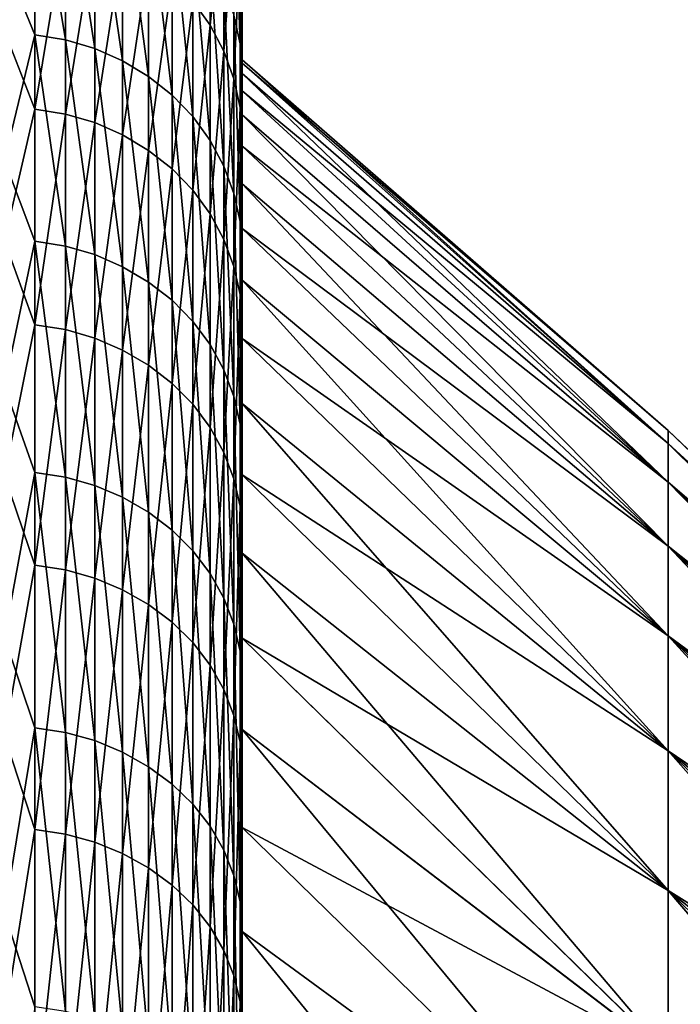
# Model space of a CAD drawing. Header units: metres. Extents: x -2 to 85, y -75 to 96.
# Tile 376 of 444: x 67.87 to 69.29, y 47.85 to 49.97. Entities that reach past the tile are written whole.
import ezdxf

# ---------------------------------------------------------------- set-up
doc = ezdxf.new("R2010")
doc.units = ezdxf.units.M
doc.layers.add('solid_20204500', color=7, linetype='CONTINUOUS')

msp = doc.modelspace()

# ---------------------------------------------------------------- linework, layer by layer
at = {"layer": 'solid_20204500'}
for points in [[(67.903748, 50.191418, 7.686841), (67.838074, 50.344105, 7.239952), (67.838074, 49.94873, 8.36237)], [(67.903748, 49.940617, -8.375906), (67.838074, 50.100796, -7.95178), (67.903748, 50.330849, -7.271845)], [(67.903748, 50.330849, -7.271845), (67.9692, 50.319897, -7.268278), (67.9692, 49.929855, -8.371798)], [(67.903748, 49.940617, -8.375906), (67.903748, 50.330849, -7.271845), (67.9692, 49.929855, -8.371798)], [(67.9692, 50.319897, -7.268278), (68.032547, 50.300785, -7.262054), (68.032547, 49.911079, -8.36463)], [(67.9692, 49.929855, -8.371798), (67.9692, 50.319897, -7.268278), (68.032547, 49.911079, -8.36463)], [(68.243469, 50.013222, 7.625116), (68.280907, 49.961334, 7.607143), (68.280907, 50.313221, 6.503005)], [(68.280907, 50.313221, 6.503005), (68.280907, 49.961334, 7.607143), (68.310738, 50.256199, 6.486387)], [(68.332428, 50.312611, -6.053941), (68.345589, 50.249741, -6.036882), (68.345589, 49.921169, -7.138436)], [(68.332428, 49.983112, -7.158607), (68.332428, 50.312611, -6.053941), (68.345589, 49.921169, -7.138436)], [(68.032547, 50.300785, -7.262054), (68.092674, 50.273853, -7.253284), (68.092674, 49.884617, -8.354527)], [(68.032547, 49.911079, -8.36463), (68.032547, 50.300785, -7.262054), (68.092674, 49.884617, -8.354527)], [(68.092674, 50.273853, -7.253284), (68.148514, 50.239574, -7.242123), (68.148514, 49.850941, -8.341672)], [(68.092674, 49.884617, -8.354527), (68.092674, 50.273853, -7.253284), (68.148514, 49.850941, -8.341672)], [(68.280907, 49.961334, 7.607143), (68.310738, 49.905212, 7.587704), (68.310738, 50.256199, 6.486387)], [(68.310738, 50.256199, 6.486387), (68.310738, 49.905212, 7.587704), (68.332428, 50.195885, 6.468809)], [(68.345589, 50.249741, -6.036882), (68.349998, 50.130821, -6.218609), (68.349998, 49.963299, -6.786553)], [(68.345589, 49.921169, -7.138436), (68.345589, 50.249741, -6.036882), (68.349998, 49.963299, -6.786553)], [(68.148514, 50.239574, -7.242123), (68.199074, 50.198563, -7.228766), (68.199074, 49.810642, -8.326287)], [(68.148514, 49.850941, -8.341672), (68.148514, 50.239574, -7.242123), (68.199074, 49.810642, -8.326287)], [(68.199074, 50.198563, -7.228766), (68.243469, 50.151531, -7.213452), (68.243469, 49.764435, -8.308648)], [(68.199074, 49.810642, -8.326287), (68.199074, 50.198563, -7.228766), (68.243469, 49.764435, -8.308648)], [(67.903748, 50.191418, 7.686841), (67.838074, 49.94873, 8.36237), (67.903748, 49.780674, 8.783437)], [(67.903748, 50.191418, 7.686841), (67.903748, 49.780674, 8.783437), (67.9692, 50.180531, 7.68307)], [(67.903748, 49.780674, 8.783437), (67.9692, 49.769989, 8.779128), (67.9692, 50.180531, 7.68307)], [(67.9692, 50.180531, 7.68307), (67.9692, 49.769989, 8.779128), (68.032547, 50.161541, 7.676492)], [(68.310738, 49.905212, 7.587704), (68.332428, 49.845852, 7.567141), (68.332428, 50.195885, 6.468809)], [(68.332428, 50.195885, 6.468809), (68.332428, 49.845852, 7.567141), (68.345589, 50.133343, 6.450581)], [(67.9692, 49.769989, 8.779128), (68.032547, 49.75135, 8.771611), (68.032547, 50.161541, 7.676492)], [(68.032547, 50.161541, 7.676492), (68.032547, 49.75135, 8.771611), (68.092674, 50.134777, 7.667221)], [(68.032547, 49.75135, 8.771611), (68.092674, 49.725082, 8.761018), (68.092674, 50.134777, 7.667221)], [(68.092674, 50.134777, 7.667221), (68.092674, 49.725082, 8.761018), (68.148514, 50.100716, 7.655423)], [(68.243469, 50.151531, -7.213452), (68.280907, 50.099319, -7.19645), (68.280907, 49.713135, -8.289064)], [(68.243469, 49.764435, -8.308648), (68.243469, 50.151531, -7.213452), (68.280907, 49.713135, -8.289064)], [(68.332428, 49.845852, 7.567141), (68.345589, 49.784294, 7.545819), (68.345589, 50.133343, 6.450581)], [(68.345589, 50.133343, 6.450581), (68.345589, 49.784294, 7.545819), (68.349998, 50.011036, 6.630133)], [(68.349998, 50.130821, -6.218609), (68.349998, 50.011036, 6.630133), (68.349998, 49.832954, 7.194855)], [(68.349998, 49.963299, -6.786553), (68.349998, 50.130821, -6.218609), (68.349998, 49.832954, 7.194855)], [(67.903748, 49.940617, -8.375906), (67.838074, 49.669678, -9.060961), (67.838074, 50.100796, -7.95178)], [(68.092674, 49.725082, 8.761018), (68.148514, 49.69165, 8.747536), (68.148514, 50.100716, 7.655423)], [(68.148514, 50.100716, 7.655423), (68.148514, 49.69165, 8.747536), (68.199074, 50.059956, 7.641304)], [(68.280907, 50.099319, -7.19645), (68.310738, 50.042847, -7.17806), (68.310738, 49.65765, -8.267882)], [(68.280907, 49.713135, -8.289064), (68.280907, 50.099319, -7.19645), (68.310738, 49.65765, -8.267882)], [(68.148514, 49.69165, 8.747536), (68.199074, 49.651646, 8.731403), (68.199074, 50.059956, 7.641304)], [(68.199074, 50.059956, 7.641304), (68.199074, 49.651646, 8.731403), (68.243469, 50.013222, 7.625116)], [(68.310738, 50.042847, -7.17806), (68.332428, 49.983112, -7.158607), (68.332428, 49.598957, -8.245477)], [(68.310738, 49.65765, -8.267882), (68.310738, 50.042847, -7.17806), (68.332428, 49.598957, -8.245477)], [(68.199074, 49.651646, 8.731403), (68.243469, 49.605774, 8.712906), (68.243469, 50.013222, 7.625116)], [(68.243469, 50.013222, 7.625116), (68.243469, 49.605774, 8.712906), (68.280907, 49.961334, 7.607143)], [(68.345589, 49.784294, 7.545819), (68.349998, 49.832954, 7.194855), (68.349998, 50.011036, 6.630133)], [(68.332428, 49.983112, -7.158607), (68.345589, 49.921169, -7.138436), (68.345589, 49.538097, -8.222242)], [(68.332428, 49.598957, -8.245477), (68.332428, 49.983112, -7.158607), (68.345589, 49.538097, -8.222242)], [(67.903748, 49.780674, 8.783437), (67.838074, 49.94873, 8.36237), (67.838074, 49.497009, 9.463321)], [(68.243469, 49.605774, 8.712906), (68.280907, 49.554852, 8.692369), (68.280907, 49.961334, 7.607143)], [(68.280907, 49.961334, 7.607143), (68.280907, 49.554852, 8.692369), (68.310738, 49.905212, 7.587704)], [(68.345589, 49.921169, -7.138436), (68.349998, 49.963299, -6.786553), (68.349998, 49.781254, -7.349929)], [(68.349998, 49.886864), (68.349998, 49.963299, -6.786553), (68.349998, 49.832954, 7.194855)], [(68.349998, 49.767841, -2.279598), (68.349998, 49.781254, -7.349929), (68.349998, 49.963299, -6.786553)], [(68.349998, 49.819889, -1.710943), (68.349998, 49.767841, -2.279598), (68.349998, 49.963299, -6.786553)], [(68.349998, 49.857109, -1.141113), (68.349998, 49.819889, -1.710943), (68.349998, 49.963299, -6.786553)], [(68.349998, 49.879429, -0.57099), (68.349998, 49.857109, -1.141113), (68.349998, 49.963299, -6.786553)], [(68.349998, 49.886864), (68.349998, 49.879429, -0.57099), (68.349998, 49.963299, -6.786553)], [(67.903748, 49.495838, -9.459144), (67.838074, 49.669678, -9.060961), (67.903748, 49.940617, -8.375906)], [(67.903748, 49.940617, -8.375906), (67.9692, 49.929855, -8.371798), (67.9692, 49.485294, -9.454504)], [(67.903748, 49.495838, -9.459144), (67.903748, 49.940617, -8.375906), (67.9692, 49.485294, -9.454504)], [(67.9692, 49.929855, -8.371798), (68.032547, 49.911079, -8.36463), (68.032547, 49.4669, -9.446408)], [(67.9692, 49.485294, -9.454504), (67.9692, 49.929855, -8.371798), (68.032547, 49.4669, -9.446408)], [(68.032547, 49.911079, -8.36463), (68.092674, 49.884617, -8.354527), (68.092674, 49.440975, -9.435)], [(68.032547, 49.4669, -9.446408), (68.032547, 49.911079, -8.36463), (68.092674, 49.440975, -9.435)], [(68.280907, 49.554852, 8.692369), (68.310738, 49.499767, 8.670156), (68.310738, 49.905212, 7.587704)], [(68.310738, 49.905212, 7.587704), (68.310738, 49.499767, 8.670156), (68.332428, 49.845852, 7.567141)], [(68.345589, 49.921169, -7.138436), (68.349998, 49.781254, -7.349929), (68.349998, 49.584888, -7.908023)], [(68.345589, 49.538097, -8.222242), (68.345589, 49.921169, -7.138436), (68.349998, 49.584888, -7.908023)], [(68.092674, 49.884617, -8.354527), (68.148514, 49.850941, -8.341672), (68.148514, 49.407978, -9.420482)], [(68.092674, 49.440975, -9.435), (68.092674, 49.884617, -8.354527), (68.148514, 49.407978, -9.420482)], [(68.349998, 49.879429, 0.57099), (68.349998, 49.886864), (68.349998, 49.832954, 7.194855)], [(69.267471, 49.060131, -1.081472), (68.349998, 49.879429, -0.57099), (68.349998, 49.886864)], [(69.267471, 49.087879, 0.000031), (68.349998, 49.886864), (68.349998, 49.879429, 0.57099)], [(69.267471, 49.060131, -1.081472), (68.349998, 49.886864), (69.267471, 49.087879, 0.000031)], [(68.349998, 49.879429, 0.57099), (68.349998, 49.832954, 7.194855), (68.349998, 49.640438, 7.754739)], [(68.349998, 49.857109, 1.141113), (68.349998, 49.879429, 0.57099), (68.349998, 49.640438, 7.754739)], [(69.267471, 49.060131, -1.081472), (68.349998, 49.857109, -1.141113), (68.349998, 49.879429, -0.57099)], [(69.267471, 49.060127, 1.081535), (68.349998, 49.879429, 0.57099), (68.349998, 49.857109, 1.141113)], [(69.267471, 49.087879, 0.000031), (68.349998, 49.879429, 0.57099), (69.267471, 49.060127, 1.081535)], [(68.148514, 49.850941, -8.341672), (68.199074, 49.810642, -8.326287), (68.199074, 49.3685, -9.403109)], [(68.148514, 49.407978, -9.420482), (68.148514, 49.850941, -8.341672), (68.199074, 49.3685, -9.403109)], [(68.310738, 49.499767, 8.670156), (68.332428, 49.441505, 8.646661), (68.332428, 49.845852, 7.567141)], [(68.332428, 49.845852, 7.567141), (68.332428, 49.441505, 8.646661), (68.345589, 49.784294, 7.545819)], [(68.349998, 49.819889, 1.710943), (68.349998, 49.857109, 1.141113), (68.349998, 49.640438, 7.754739)], [(69.267471, 48.976952, -2.160129), (68.349998, 49.819889, -1.710943), (68.349998, 49.857109, -1.141113)], [(69.267471, 48.976952, -2.160129), (68.349998, 49.857109, -1.141113), (69.267471, 49.060131, -1.081472)], [(69.267471, 49.060127, 1.081535), (68.349998, 49.857109, 1.141113), (68.349998, 49.819889, 1.710943)], [(68.345589, 49.784294, 7.545819), (68.349998, 49.640438, 7.754739), (68.349998, 49.832954, 7.194855)], [(68.349998, 49.767841, 2.279598), (68.349998, 49.819889, 1.710943), (68.349998, 49.640438, 7.754739)], [(69.267471, 48.976952, -2.160129), (68.349998, 49.767841, -2.279598), (68.349998, 49.819889, -1.710943)], [(69.267471, 48.976948, 2.160192), (68.349998, 49.819889, 1.710943), (68.349998, 49.767841, 2.279598)], [(69.267471, 49.060127, 1.081535), (68.349998, 49.819889, 1.710943), (69.267471, 48.976948, 2.160192)], [(68.199074, 49.810642, -8.326287), (68.243469, 49.764435, -8.308648), (68.243469, 49.323227, -9.383187)], [(68.199074, 49.3685, -9.403109), (68.199074, 49.810642, -8.326287), (68.243469, 49.323227, -9.383187)], [(67.903748, 49.780674, 8.783437), (67.838074, 49.497009, 9.463321), (67.903748, 49.315781, 9.858195)], [(67.903748, 49.780674, 8.783437), (67.903748, 49.315781, 9.858195), (67.9692, 49.769989, 8.779128)], [(68.332428, 49.441505, 8.646661), (68.345589, 49.381088, 8.622296), (68.345589, 49.784294, 7.545819)], [(68.345589, 49.784294, 7.545819), (68.345589, 49.381088, 8.622296), (68.349998, 49.640438, 7.754739)], [(68.349998, 49.61937, -3.411414), (68.349998, 49.584888, -7.908023), (68.349998, 49.781254, -7.349929)], [(68.349998, 49.701023, -2.846233), (68.349998, 49.61937, -3.411414), (68.349998, 49.781254, -7.349929)], [(68.349998, 49.767841, -2.279598), (68.349998, 49.701023, -2.846233), (68.349998, 49.781254, -7.349929)], [(67.903748, 49.315781, 9.858195), (67.9692, 49.305325, 9.853359), (67.9692, 49.769989, 8.779128)], [(67.9692, 49.769989, 8.779128), (67.9692, 49.305325, 9.853359), (68.032547, 49.75135, 8.771611)], [(68.243469, 49.764435, -8.308648), (68.280907, 49.713135, -8.289064), (68.280907, 49.272968, -9.361071)], [(68.243469, 49.323227, -9.383187), (68.243469, 49.764435, -8.308648), (68.280907, 49.272968, -9.361071)], [(68.349998, 49.701023, 2.846233), (68.349998, 49.767841, 2.279598), (68.349998, 49.640438, 7.754739)], [(69.267471, 48.838566, -3.233101), (68.349998, 49.701023, -2.846233), (68.349998, 49.767841, -2.279598)], [(69.267471, 48.838566, -3.233101), (68.349998, 49.767841, -2.279598), (69.267471, 48.976952, -2.160129)], [(69.267471, 48.976948, 2.160192), (68.349998, 49.767841, 2.279598), (68.349998, 49.701023, 2.846233)], [(67.9692, 49.305325, 9.853359), (68.032547, 49.287083, 9.844922), (68.032547, 49.75135, 8.771611)], [(68.032547, 49.75135, 8.771611), (68.032547, 49.287083, 9.844922), (68.092674, 49.725082, 8.761018)], [(68.032547, 49.287083, 9.844922), (68.092674, 49.261375, 9.833034), (68.092674, 49.725082, 8.761018)], [(68.092674, 49.725082, 8.761018), (68.092674, 49.261375, 9.833034), (68.148514, 49.69165, 8.747536)], [(68.280907, 49.713135, -8.289064), (68.310738, 49.65765, -8.267882), (68.310738, 49.218609, -9.33715)], [(68.280907, 49.272968, -9.361071), (68.280907, 49.713135, -8.289064), (68.310738, 49.218609, -9.33715)], [(68.092674, 49.261375, 9.833034), (68.148514, 49.228657, 9.817902), (68.148514, 49.69165, 8.747536)], [(68.148514, 49.69165, 8.747536), (68.148514, 49.228657, 9.817902), (68.199074, 49.651646, 8.731403)], [(68.349998, 49.61937, 3.411414), (68.349998, 49.701023, 2.846233), (68.349998, 49.640438, 7.754739)], [(69.267471, 48.838566, -3.233101), (68.349998, 49.61937, -3.411414), (68.349998, 49.701023, -2.846233)], [(69.267471, 48.838554, 3.233163), (68.349998, 49.701023, 2.846233), (68.349998, 49.61937, 3.411414)], [(69.267471, 48.976948, 2.160192), (68.349998, 49.701023, 2.846233), (69.267471, 48.838554, 3.233163)], [(67.903748, 49.495838, -9.459144), (67.838074, 49.182934, -10.146882), (67.838074, 49.669678, -9.060961)], [(68.148514, 49.228657, 9.817902), (68.199074, 49.189507, 9.799795), (68.199074, 49.651646, 8.731403)], [(68.199074, 49.651646, 8.731403), (68.199074, 49.189507, 9.799795), (68.243469, 49.605774, 8.712906)], [(68.310738, 49.65765, -8.267882), (68.332428, 49.598957, -8.245477), (68.332428, 49.161106, -9.311846)], [(68.310738, 49.218609, -9.33715), (68.310738, 49.65765, -8.267882), (68.332428, 49.161106, -9.311846)], [(68.345589, 49.381088, 8.622296), (68.349998, 49.433701, 8.309074), (68.349998, 49.640438, 7.754739)], [(68.349998, 49.61937, 3.411414), (68.349998, 49.640438, 7.754739), (68.349998, 49.433701, 8.309074)], [(68.199074, 49.189507, 9.799795), (68.243469, 49.144615, 9.779034), (68.243469, 49.605774, 8.712906)], [(68.243469, 49.605774, 8.712906), (68.243469, 49.144615, 9.779034), (68.280907, 49.554852, 8.692369)], [(68.349998, 49.523029, 3.974255), (68.349998, 49.61937, 3.411414), (68.349998, 49.433701, 8.309074)], [(68.349998, 49.61937, -3.411414), (68.349998, 49.523029, -3.974255), (68.349998, 49.584888, -7.908023)], [(69.267471, 48.645332, -4.297564), (68.349998, 49.523029, -3.974255), (68.349998, 49.61937, -3.411414)], [(69.267471, 48.645332, -4.297564), (68.349998, 49.61937, -3.411414), (69.267471, 48.838566, -3.233101)], [(69.267471, 48.838554, 3.233163), (68.349998, 49.61937, 3.411414), (68.349998, 49.523029, 3.974255)], [(68.332428, 49.598957, -8.245477), (68.345589, 49.538097, -8.222242), (68.345589, 49.101479, -9.285607)], [(68.332428, 49.161106, -9.311846), (68.332428, 49.598957, -8.245477), (68.345589, 49.101479, -9.285607)], [(68.345589, 49.538097, -8.222242), (68.349998, 49.584888, -7.908023), (68.349998, 49.374035, -8.461351)], [(68.349998, 49.412121, -4.533933), (68.349998, 49.374035, -8.461351), (68.349998, 49.584888, -7.908023)], [(68.349998, 49.523029, -3.974255), (68.349998, 49.412121, -4.533933), (68.349998, 49.584888, -7.908023)], [(68.243469, 49.144615, 9.779034), (68.280907, 49.094776, 9.755984), (68.280907, 49.554852, 8.692369)], [(68.280907, 49.554852, 8.692369), (68.280907, 49.094776, 9.755984), (68.310738, 49.499767, 8.670156)], [(68.345589, 49.538097, -8.222242), (68.349998, 49.374035, -8.461351), (68.349998, 49.149059, -9.008986)], [(68.345589, 49.101479, -9.285607), (68.345589, 49.538097, -8.222242), (68.349998, 49.149059, -9.008986)], [(68.349998, 49.412121, 4.533933), (68.349998, 49.523029, 3.974255), (68.349998, 49.433701, 8.309074)], [(69.267471, 48.645332, -4.297564), (68.349998, 49.412121, -4.533933), (68.349998, 49.523029, -3.974255)], [(69.267471, 48.645317, 4.297625), (68.349998, 49.523029, 3.974255), (68.349998, 49.412121, 4.533933)], [(69.267471, 48.838554, 3.233163), (68.349998, 49.523029, 3.974255), (69.267471, 48.645317, 4.297625)], [(68.280907, 49.094776, 9.755984), (68.310738, 49.040871, 9.731053), (68.310738, 49.499767, 8.670156)], [(68.310738, 49.499767, 8.670156), (68.310738, 49.040871, 9.731053), (68.332428, 49.441505, 8.646661)], [(67.903748, 49.315781, 9.858195), (67.838074, 49.497009, 9.463321), (67.838074, 48.990108, 10.539981)], [(67.903748, 48.99762, -10.518865), (67.838074, 49.182934, -10.146882), (67.903748, 49.495838, -9.459144)], [(67.903748, 49.495838, -9.459144), (67.9692, 49.485294, -9.454504), (67.9692, 48.98732, -10.513705)], [(67.903748, 48.99762, -10.518865), (67.903748, 49.495838, -9.459144), (67.9692, 48.98732, -10.513705)], [(67.9692, 49.485294, -9.454504), (68.032547, 49.4669, -9.446408), (68.032547, 48.969349, -10.504703)], [(67.9692, 48.98732, -10.513705), (67.9692, 49.485294, -9.454504), (68.032547, 48.969349, -10.504703)], [(68.032547, 49.4669, -9.446408), (68.092674, 49.440975, -9.435), (68.092674, 48.944027, -10.492017)], [(68.032547, 48.969349, -10.504703), (68.032547, 49.4669, -9.446408), (68.092674, 48.944027, -10.492017)], [(68.092674, 49.440975, -9.435), (68.148514, 49.407978, -9.420482), (68.148514, 48.911797, -10.475871)], [(68.092674, 48.944027, -10.492017), (68.092674, 49.440975, -9.435), (68.148514, 48.911797, -10.475871)], [(68.310738, 49.040871, 9.731053), (68.332428, 48.983852, 9.704682), (68.332428, 49.441505, 8.646661)], [(68.332428, 49.441505, 8.646661), (68.332428, 48.983852, 9.704682), (68.345589, 49.381088, 8.622296)], [(68.345589, 49.381088, 8.622296), (68.349998, 49.212566, 8.858376), (68.349998, 49.433701, 8.309074)], [(68.349998, 49.412121, 4.533933), (68.349998, 49.433701, 8.309074), (68.349998, 49.212566, 8.858376)], [(68.148514, 49.407978, -9.420482), (68.199074, 49.3685, -9.403109), (68.199074, 48.87323, -10.456551)], [(68.148514, 48.911797, -10.475871), (68.148514, 49.407978, -9.420482), (68.199074, 48.87323, -10.456551)], [(68.349998, 49.286533, 5.091007), (68.349998, 49.412121, 4.533933), (68.349998, 49.212566, 8.858376)], [(68.349998, 49.412121, -4.533933), (68.349998, 49.286533, -5.091007), (68.349998, 49.374035, -8.461351)], [(69.267471, 48.397758, -5.350715), (68.349998, 49.286533, -5.091007), (68.349998, 49.412121, -4.533933)], [(69.267471, 48.397758, -5.350715), (68.349998, 49.412121, -4.533933), (69.267471, 48.645332, -4.297564)], [(69.267471, 48.645317, 4.297625), (68.349998, 49.412121, 4.533933), (68.349998, 49.286533, 5.091007)], [(68.332428, 48.983852, 9.704682), (68.345589, 48.924725, 9.677338), (68.345589, 49.381088, 8.622296)], [(68.345589, 49.381088, 8.622296), (68.345589, 48.924725, 9.677338), (68.349998, 49.212566, 8.858376)], [(68.349998, 49.146492, -5.644588), (68.349998, 49.149059, -9.008986), (68.349998, 49.374035, -8.461351)], [(68.349998, 49.286533, -5.091007), (68.349998, 49.146492, -5.644588), (68.349998, 49.374035, -8.461351)], [(68.199074, 49.3685, -9.403109), (68.243469, 49.323227, -9.383187), (68.243469, 48.82901, -10.434399)], [(68.199074, 48.87323, -10.456551), (68.199074, 49.3685, -9.403109), (68.243469, 48.82901, -10.434399)], [(67.903748, 49.315781, 9.858195), (67.838074, 48.990108, 10.539981), (67.903748, 48.797894, 10.908444)], [(67.903748, 49.315781, 9.858195), (67.903748, 48.797894, 10.908444), (67.9692, 49.305325, 9.853359)], [(68.243469, 49.323227, -9.383187), (68.280907, 49.272968, -9.361071), (68.280907, 48.779915, -10.409804)], [(68.243469, 48.82901, -10.434399), (68.243469, 49.323227, -9.383187), (68.280907, 48.779915, -10.409804)], [(67.903748, 48.797894, 10.908444), (67.9692, 48.787693, 10.903093), (67.9692, 49.305325, 9.853359)], [(67.9692, 49.305325, 9.853359), (67.9692, 48.787693, 10.903093), (68.032547, 49.287083, 9.844922)], [(67.9692, 48.787693, 10.903093), (68.032547, 48.769894, 10.893758), (68.032547, 49.287083, 9.844922)], [(68.032547, 49.287083, 9.844922), (68.032547, 48.769894, 10.893758), (68.092674, 49.261375, 9.833034)], [(68.349998, 49.146492, 5.644588), (68.349998, 49.286533, 5.091007), (68.349998, 49.212566, 8.858376)], [(69.267471, 48.397758, -5.350715), (68.349998, 49.146492, -5.644588), (68.349998, 49.286533, -5.091007)], [(69.267471, 48.397743, 5.350776), (68.349998, 49.286533, 5.091007), (68.349998, 49.146492, 5.644588)], [(69.267471, 48.645317, 4.297625), (68.349998, 49.286533, 5.091007), (69.267471, 48.397743, 5.350776)], [(68.280907, 49.272968, -9.361071), (68.310738, 49.218609, -9.33715), (68.310738, 48.726814, -10.383203)], [(68.280907, 48.779915, -10.409804), (68.280907, 49.272968, -9.361071), (68.310738, 48.726814, -10.383203)], [(68.032547, 48.769894, 10.893758), (68.092674, 48.744808, 10.880602), (68.092674, 49.261375, 9.833034)], [(68.092674, 49.261375, 9.833034), (68.092674, 48.744808, 10.880602), (68.148514, 49.228657, 9.817902)], [(68.092674, 48.744808, 10.880602), (68.148514, 48.712887, 10.863858), (68.148514, 49.228657, 9.817902)], [(68.148514, 49.228657, 9.817902), (68.148514, 48.712887, 10.863858), (68.199074, 49.189507, 9.799795)], [(68.310738, 49.218609, -9.33715), (68.332428, 49.161106, -9.311846), (68.332428, 48.670643, -10.355064)], [(68.310738, 48.726814, -10.383203), (68.310738, 49.218609, -9.33715), (68.332428, 48.670643, -10.355064)], [(68.345589, 48.924725, 9.677338), (68.349998, 48.977421, 9.401722), (68.349998, 49.212566, 8.858376)], [(68.349998, 49.146492, 5.644588), (68.349998, 49.212566, 8.858376), (68.349998, 48.977421, 9.401722)], [(67.903748, 48.99762, -10.518865), (67.838074, 48.641815, -11.206757), (67.838074, 49.182934, -10.146882)], [(68.148514, 48.712887, 10.863858), (68.199074, 48.674686, 10.843823), (68.199074, 49.189507, 9.799795)], [(68.199074, 49.189507, 9.799795), (68.199074, 48.674686, 10.843823), (68.243469, 49.144615, 9.779034)], [(68.332428, 49.161106, -9.311846), (68.345589, 49.101479, -9.285607), (68.345589, 48.6124, -10.325887)], [(68.332428, 48.670643, -10.355064), (68.332428, 49.161106, -9.311846), (68.345589, 48.6124, -10.325887)], [(68.199074, 48.674686, 10.843823), (68.243469, 48.630886, 10.820849), (68.243469, 49.144615, 9.779034)], [(68.243469, 49.144615, 9.779034), (68.243469, 48.630886, 10.820849), (68.280907, 49.094776, 9.755984)], [(68.345589, 49.101479, -9.285607), (68.349998, 49.149059, -9.008986), (68.349998, 48.910206, -9.550265)], [(68.349998, 48.992168, -6.193884), (68.349998, 48.910206, -9.550265), (68.349998, 49.149059, -9.008986)], [(68.349998, 49.146492, -5.644588), (68.349998, 48.992168, -6.193884), (68.349998, 49.149059, -9.008986)], [(68.349998, 48.992168, 6.193884), (68.349998, 49.146492, 5.644588), (68.349998, 48.977421, 9.401722)], [(69.267471, 48.0965, -6.389784), (68.349998, 48.992168, -6.193884), (68.349998, 49.146492, -5.644588)], [(69.267471, 48.0965, -6.389784), (68.349998, 49.146492, -5.644588), (69.267471, 48.397758, -5.350715)], [(69.267471, 48.397743, 5.350776), (68.349998, 49.146492, 5.644588), (68.349998, 48.992168, 6.193884)], [(68.243469, 48.630886, 10.820849), (68.280907, 48.58226, 10.795344), (68.280907, 49.094776, 9.755984)], [(68.280907, 49.094776, 9.755984), (68.280907, 48.58226, 10.795344), (68.310738, 49.040871, 9.731053)], [(68.345589, 49.101479, -9.285607), (68.349998, 48.910206, -9.550265), (68.349998, 48.657272, -10.085677)], [(68.345589, 48.6124, -10.325887), (68.345589, 49.101479, -9.285607), (68.349998, 48.657272, -10.085677)], [(69.267471, 49.087879, 0.000031), (70.150002, 48.250431), (70.150002, 48.243347, -0.536068)], [(69.267471, 49.060131, -1.081472), (69.267471, 49.087879, 0.000031), (70.150002, 48.243347, -0.536068)], [(69.267471, 49.087879, 0.000031), (69.267471, 49.060127, 1.081535), (70.150002, 48.250431)], [(69.267471, 49.060131, -1.081472), (70.150002, 48.222088, -1.071298), (70.150002, 48.186626, -1.606245)], [(69.267471, 48.976952, -2.160129), (69.267471, 49.060131, -1.081472), (70.150002, 48.186626, -1.606245)], [(69.267471, 49.060131, -1.081472), (70.150002, 48.243347, -0.536068), (70.150002, 48.222088, -1.071298)], [(69.267471, 49.060127, 1.081535), (70.150002, 48.243347, 0.536068), (70.150002, 48.250431)], [(69.267471, 49.060127, 1.081535), (70.150002, 48.222088, 1.071298), (70.150002, 48.243347, 0.536068)], [(69.267471, 49.060127, 1.081535), (69.267471, 48.976948, 2.160192), (70.150002, 48.222088, 1.071298)], [(68.280907, 48.58226, 10.795344), (68.310738, 48.529663, 10.767758), (68.310738, 49.040871, 9.731053)], [(68.310738, 49.040871, 9.731053), (68.310738, 48.529663, 10.767758), (68.332428, 48.983852, 9.704682)], [(67.903748, 48.447197, -11.552434), (67.838074, 48.641815, -11.206757), (67.903748, 48.99762, -10.518865)], [(67.903748, 48.797894, 10.908444), (67.838074, 48.990108, 10.539981), (67.838074, 48.429329, 11.589584)], [(67.903748, 48.99762, -10.518865), (67.9692, 48.98732, -10.513705), (67.9692, 48.437164, -11.546767)], [(67.903748, 48.447197, -11.552434), (67.903748, 48.99762, -10.518865), (67.9692, 48.437164, -11.546767)], [(68.349998, 48.992168, 6.193884), (68.349998, 48.977421, 9.401722), (68.349998, 48.728519, 9.938453)], [(68.349998, 48.823418, 6.739441), (68.349998, 48.992168, 6.193884), (68.349998, 48.728519, 9.938453)], [(68.349998, 48.992168, -6.193884), (68.349998, 48.823418, -6.739441), (68.349998, 48.910206, -9.550265)], [(69.267471, 48.0965, -6.389784), (68.349998, 48.823418, -6.739441), (68.349998, 48.992168, -6.193884)], [(69.267471, 48.096481, 6.389844), (68.349998, 48.992168, 6.193884), (68.349998, 48.823418, 6.739441)], [(69.267471, 48.397743, 5.350776), (68.349998, 48.992168, 6.193884), (69.267471, 48.096481, 6.389844)], [(67.9692, 48.98732, -10.513705), (68.032547, 48.969349, -10.504703), (68.032547, 48.419666, -11.53688)], [(67.9692, 48.437164, -11.546767), (67.9692, 48.98732, -10.513705), (68.032547, 48.419666, -11.53688)], [(68.032547, 48.969349, -10.504703), (68.092674, 48.944027, -10.492017), (68.092674, 48.395008, -11.522947)], [(68.032547, 48.419666, -11.53688), (68.032547, 48.969349, -10.504703), (68.092674, 48.395008, -11.522947)], [(68.310738, 48.529663, 10.767758), (68.332428, 48.474026, 10.738578), (68.332428, 48.983852, 9.704682)], [(68.332428, 48.983852, 9.704682), (68.332428, 48.474026, 10.738578), (68.345589, 48.924725, 9.677338)], [(68.345589, 48.924725, 9.677338), (68.349998, 48.728519, 9.938453), (68.349998, 48.977421, 9.401722)], [(69.267471, 48.976952, -2.160129), (70.150002, 48.137047, -2.140056), (70.150002, 48.073399, -2.671915)], [(69.267471, 48.838566, -3.233101), (69.267471, 48.976952, -2.160129), (70.150002, 48.073399, -2.671915)], [(69.267471, 48.976952, -2.160129), (70.150002, 48.186626, -1.606245), (70.150002, 48.137047, -2.140056)], [(69.267471, 48.976948, 2.160192), (70.150002, 48.186626, 1.606245), (70.150002, 48.222088, 1.071298)], [(69.267471, 48.976948, 2.160192), (70.150002, 48.137047, 2.140056), (70.150002, 48.186626, 1.606245)], [(69.267471, 48.976948, 2.160192), (69.267471, 48.838554, 3.233163), (70.150002, 48.137047, 2.140056)], [(68.092674, 48.944027, -10.492017), (68.148514, 48.911797, -10.475871), (68.148514, 48.363621, -11.505216)], [(68.092674, 48.395008, -11.522947), (68.092674, 48.944027, -10.492017), (68.148514, 48.363621, -11.505216)], [(68.148514, 48.911797, -10.475871), (68.199074, 48.87323, -10.456551), (68.199074, 48.326065, -11.483997)], [(68.148514, 48.363621, -11.505216), (68.148514, 48.911797, -10.475871), (68.199074, 48.326065, -11.483997)], [(68.332428, 48.474026, 10.738578), (68.345589, 48.416336, 10.708319), (68.345589, 48.924725, 9.677338)], [(68.345589, 48.924725, 9.677338), (68.345589, 48.416336, 10.708319), (68.349998, 48.728519, 9.938453)], [(68.349998, 48.640533, -7.280376), (68.349998, 48.657272, -10.085677), (68.349998, 48.910206, -9.550265)], [(68.349998, 48.823418, -6.739441), (68.349998, 48.640533, -7.280376), (68.349998, 48.910206, -9.550265)], [(68.199074, 48.87323, -10.456551), (68.243469, 48.82901, -10.434399), (68.243469, 48.283005, -11.459668)], [(68.199074, 48.326065, -11.483997), (68.199074, 48.87323, -10.456551), (68.243469, 48.283005, -11.459668)], [(68.243469, 48.82901, -10.434399), (68.280907, 48.779915, -10.409804), (68.280907, 48.235195, -11.432657)], [(68.243469, 48.283005, -11.459668), (68.243469, 48.82901, -10.434399), (68.280907, 48.235195, -11.432657)], [(68.349998, 48.640533, 7.280376), (68.349998, 48.823418, 6.739441), (68.349998, 48.728519, 9.938453)], [(69.267471, 47.742352, -7.412035), (68.349998, 48.640533, -7.280376), (68.349998, 48.823418, -6.739441)], [(69.267471, 47.742352, -7.412035), (68.349998, 48.823418, -6.739441), (69.267471, 48.0965, -6.389784)], [(69.267471, 48.096481, 6.389844), (68.349998, 48.823418, 6.739441), (68.349998, 48.640533, 7.280376)], [(69.267471, 48.838566, -3.233101), (70.150002, 47.995621, -3.202368), (70.150002, 47.903854, -3.730559)], [(69.267471, 48.645332, -4.297564), (69.267471, 48.838566, -3.233101), (70.150002, 47.903854, -3.730559)], [(69.267471, 48.838566, -3.233101), (70.150002, 48.073399, -2.671915), (70.150002, 47.995621, -3.202368)], [(69.267471, 48.838554, 3.233163), (70.150002, 48.073399, 2.671915), (70.150002, 48.137047, 2.140056)], [(69.267471, 48.838554, 3.233163), (70.150002, 47.995621, 3.202368), (70.150002, 48.073399, 2.671915)], [(69.267471, 48.838554, 3.233163), (69.267471, 48.645317, 4.297625), (70.150002, 47.995621, 3.202368)], [(67.903748, 48.797894, 10.908444), (67.838074, 48.429329, 11.589584), (67.903748, 48.228298, 11.931574)], [(67.903748, 48.797894, 10.908444), (67.903748, 48.228298, 11.931574), (67.9692, 48.787693, 10.903093)], [(67.903748, 48.228298, 11.931574), (67.9692, 48.218376, 11.925721), (67.9692, 48.787693, 10.903093)], [(67.9692, 48.787693, 10.903093), (67.9692, 48.218376, 11.925721), (68.032547, 48.769894, 10.893758)], [(68.280907, 48.779915, -10.409804), (68.310738, 48.726814, -10.383203), (68.310738, 48.183487, -11.403441)], [(68.280907, 48.235195, -11.432657), (68.280907, 48.779915, -10.409804), (68.310738, 48.183487, -11.403441)], [(67.9692, 48.218376, 11.925721), (68.032547, 48.201065, 11.91551), (68.032547, 48.769894, 10.893758)], [(68.032547, 48.769894, 10.893758), (68.032547, 48.201065, 11.91551), (68.092674, 48.744808, 10.880602)], [(68.032547, 48.201065, 11.91551), (68.092674, 48.17667, 11.90112), (68.092674, 48.744808, 10.880602)], [(68.092674, 48.744808, 10.880602), (68.092674, 48.17667, 11.90112), (68.148514, 48.712887, 10.863858)], [(68.092674, 48.17667, 11.90112), (68.148514, 48.145618, 11.882806), (68.148514, 48.712887, 10.863858)], [(68.148514, 48.712887, 10.863858), (68.148514, 48.145618, 11.882806), (68.199074, 48.674686, 10.843823)], [(68.310738, 48.726814, -10.383203), (68.332428, 48.670643, -10.355064), (68.332428, 48.128792, -11.372539)], [(68.310738, 48.183487, -11.403441), (68.310738, 48.726814, -10.383203), (68.332428, 48.128792, -11.372539)], [(68.345589, 48.416336, 10.708319), (68.349998, 48.465649, 10.469056), (68.349998, 48.728519, 9.938453)], [(68.349998, 48.640533, 7.280376), (68.349998, 48.728519, 9.938453), (68.349998, 48.465649, 10.469056)], [(68.148514, 48.145618, 11.882806), (68.199074, 48.108467, 11.860891), (68.199074, 48.674686, 10.843823)], [(68.199074, 48.674686, 10.843823), (68.199074, 48.108467, 11.860891), (68.243469, 48.630886, 10.820849)], [(68.332428, 48.670643, -10.355064), (68.345589, 48.6124, -10.325887), (68.345589, 48.072071, -11.340494)], [(68.332428, 48.128792, -11.372539), (68.332428, 48.670643, -10.355064), (68.345589, 48.072071, -11.340494)], [(68.345589, 48.6124, -10.325887), (68.349998, 48.657272, -10.085677), (68.349998, 48.390709, -10.614305)], [(68.349998, 48.443745, -7.815928), (68.349998, 48.390709, -10.614305), (68.349998, 48.657272, -10.085677)], [(68.349998, 48.640533, -7.280376), (68.349998, 48.443745, -7.815928), (68.349998, 48.657272, -10.085677)], [(67.903748, 48.447197, -11.552434), (67.838074, 48.047707, -12.237864), (67.838074, 48.641815, -11.206757)], [(68.199074, 48.108467, 11.860891), (68.243469, 48.065865, 11.835763), (68.243469, 48.630886, 10.820849)], [(68.243469, 48.630886, 10.820849), (68.243469, 48.065865, 11.835763), (68.280907, 48.58226, 10.795344)], [(68.349998, 48.443745, 7.815928), (68.349998, 48.640533, 7.280376), (68.349998, 48.465649, 10.469056)], [(69.267471, 47.742352, -7.412035), (68.349998, 48.443745, -7.815928), (68.349998, 48.640533, -7.280376)], [(69.267471, 47.742329, 7.412094), (68.349998, 48.640533, 7.280376), (68.349998, 48.443745, 7.815928)], [(69.267471, 48.096481, 6.389844), (68.349998, 48.640533, 7.280376), (69.267471, 47.742329, 7.412094)], [(69.267471, 48.645332, -4.297564), (70.150002, 47.798222, -4.255694), (70.150002, 47.678612, -4.778312)], [(69.267471, 48.397758, -5.350715), (69.267471, 48.645332, -4.297564), (70.150002, 47.678612, -4.778312)], [(69.267471, 48.645332, -4.297564), (70.150002, 47.903854, -3.730559), (70.150002, 47.798222, -4.255694)], [(69.267471, 48.645317, 4.297625), (70.150002, 47.903854, 3.730559), (70.150002, 47.995621, 3.202368)], [(69.267471, 48.645317, 4.297625), (70.150002, 47.798222, 4.255694), (70.150002, 47.903854, 3.730559)], [(69.267471, 48.645317, 4.297625), (69.267471, 48.397743, 5.350776), (70.150002, 47.798222, 4.255694)], [(68.345589, 48.6124, -10.325887), (68.349998, 48.390709, -10.614305), (68.349998, 48.110794, -11.135541)], [(68.345589, 48.072071, -11.340494), (68.345589, 48.6124, -10.325887), (68.349998, 48.110794, -11.135541)], [(68.243469, 48.065865, 11.835763), (68.280907, 48.01857, 11.807866), (68.280907, 48.58226, 10.795344)], [(68.280907, 48.58226, 10.795344), (68.280907, 48.01857, 11.807866), (68.310738, 48.529663, 10.767758)], [(68.280907, 48.01857, 11.807866), (68.310738, 47.967415, 11.777692), (68.310738, 48.529663, 10.767758)], [(68.310738, 48.529663, 10.767758), (68.310738, 47.967415, 11.777692), (68.332428, 48.474026, 10.738578)], [(68.310738, 47.967415, 11.777692), (68.332428, 47.913303, 11.745775), (68.332428, 48.474026, 10.738578)], [(68.332428, 48.474026, 10.738578), (68.332428, 47.913303, 11.745775), (68.345589, 48.416336, 10.708319)], [(68.345589, 48.416336, 10.708319), (68.349998, 48.189274, 10.992623), (68.349998, 48.465649, 10.469056)], [(68.349998, 48.443745, 7.815928), (68.349998, 48.465649, 10.469056), (68.349998, 48.189274, 10.992623)], [(67.903748, 47.845936, -12.557281), (67.838074, 48.047707, -12.237864), (67.903748, 48.447197, -11.552434)], [(67.903748, 48.447197, -11.552434), (67.9692, 48.437164, -11.546767), (67.9692, 47.836201, -12.551123)], [(67.903748, 47.845936, -12.557281), (67.903748, 48.447197, -11.552434), (67.9692, 47.836201, -12.551123)], [(67.9692, 48.437164, -11.546767), (68.032547, 48.419666, -11.53688), (68.032547, 47.819218, -12.540376)], [(67.9692, 47.836201, -12.551123), (67.9692, 48.437164, -11.546767), (68.032547, 47.819218, -12.540376)], [(68.349998, 48.232861, 8.346628), (68.349998, 48.443745, 7.815928), (68.349998, 48.189274, 10.992623)], [(68.349998, 48.443745, -7.815928), (68.349998, 48.232861, -8.346628), (68.349998, 48.390709, -10.614305)], [(69.267471, 47.336243, -8.414779), (68.349998, 48.232861, -8.346628), (68.349998, 48.443745, -7.815928)], [(69.267471, 47.336243, -8.414779), (68.349998, 48.443745, -7.815928), (69.267471, 47.742352, -7.412035)], [(69.267471, 47.742329, 7.412094), (68.349998, 48.443745, 7.815928), (68.349998, 48.232861, 8.346628)], [(67.903748, 48.228298, 11.931574), (67.838074, 48.429329, 11.589584), (67.838074, 47.816105, 12.609437)], [(68.032547, 48.419666, -11.53688), (68.092674, 48.395008, -11.522947), (68.092674, 47.79528, -12.52523)], [(68.032547, 47.819218, -12.540376), (68.032547, 48.419666, -11.53688), (68.092674, 47.79528, -12.52523)], [(68.332428, 47.913303, 11.745775), (68.345589, 47.857193, 11.712678), (68.345589, 48.416336, 10.708319)], [(68.345589, 48.416336, 10.708319), (68.345589, 47.857193, 11.712678), (68.349998, 48.189274, 10.992623)], [(68.092674, 48.395008, -11.522947), (68.148514, 48.363621, -11.505216), (68.148514, 47.76482, -12.505957)], [(68.092674, 47.79528, -12.52523), (68.092674, 48.395008, -11.522947), (68.148514, 47.76482, -12.505957)], [(69.267471, 48.397758, -5.350715), (70.150002, 47.545242, -5.297554), (70.150002, 47.398285, -5.812656)], [(69.267471, 48.0965, -6.389784), (69.267471, 48.397758, -5.350715), (70.150002, 47.398285, -5.812656)], [(69.267471, 48.397758, -5.350715), (70.150002, 47.678612, -4.778312), (70.150002, 47.545242, -5.297554)], [(69.267471, 48.397743, 5.350776), (70.150002, 47.678612, 4.778312), (70.150002, 47.798222, 4.255694)], [(69.267471, 48.397743, 5.350776), (70.150002, 47.545242, 5.297554), (70.150002, 47.678612, 4.778312)], [(69.267471, 48.397743, 5.350776), (69.267471, 48.096481, 6.389844), (70.150002, 47.545242, 5.297554)], [(68.349998, 48.232861, -8.346628), (68.349998, 48.110794, -11.135541), (68.349998, 48.390709, -10.614305)], [(68.148514, 48.363621, -11.505216), (68.199074, 48.326065, -11.483997), (68.199074, 47.728371, -12.482893)], [(68.148514, 47.76482, -12.505957), (68.148514, 48.363621, -11.505216), (68.199074, 47.728371, -12.482893)], [(68.199074, 48.326065, -11.483997), (68.243469, 48.283005, -11.459668), (68.243469, 47.686573, -12.456447)], [(68.199074, 47.728371, -12.482893), (68.199074, 48.326065, -11.483997), (68.243469, 47.686573, -12.456447)], [(68.243469, 48.283005, -11.459668), (68.280907, 48.235195, -11.432657), (68.280907, 47.640171, -12.427087)], [(68.243469, 47.686573, -12.456447), (68.243469, 48.283005, -11.459668), (68.280907, 47.640171, -12.427087)], [(67.903748, 48.228298, 11.931574), (67.838074, 47.816105, 12.609437), (67.903748, 47.608414, 12.925039)], [(67.903748, 48.228298, 11.931574), (67.903748, 47.608414, 12.925039), (67.9692, 48.218376, 11.925721)], [(68.280907, 48.235195, -11.432657), (68.310738, 48.183487, -11.403441), (68.310738, 47.589985, -12.39533)], [(68.280907, 47.640171, -12.427087), (68.280907, 48.235195, -11.432657), (68.310738, 47.589985, -12.39533)], [(68.349998, 48.008251, 8.871606), (68.349998, 48.232861, 8.346628), (68.349998, 48.189274, 10.992623)], [(68.349998, 48.232861, -8.346628), (68.349998, 48.008251, -8.871606), (68.349998, 48.110794, -11.135541)], [(69.267471, 47.336243, -8.414779), (68.349998, 48.008251, -8.871606), (68.349998, 48.232861, -8.346628)], [(69.267471, 47.336216, 8.414836), (68.349998, 48.232861, 8.346628), (68.349998, 48.008251, 8.871606)], [(69.267471, 47.742329, 7.412094), (68.349998, 48.232861, 8.346628), (69.267471, 47.336216, 8.414836)], [(67.903748, 47.608414, 12.925039), (67.9692, 47.598797, 12.918699), (67.9692, 48.218376, 11.925721)], [(67.9692, 48.218376, 11.925721), (67.9692, 47.598797, 12.918699), (68.032547, 48.201065, 11.91551)], [(67.9692, 47.598797, 12.918699), (68.032547, 47.582012, 12.907638), (68.032547, 48.201065, 11.91551)], [(68.032547, 48.201065, 11.91551), (68.032547, 47.582012, 12.907638), (68.092674, 48.17667, 11.90112)], [(68.310738, 48.183487, -11.403441), (68.332428, 48.128792, -11.372539), (68.332428, 47.536896, -12.361739)], [(68.310738, 47.589985, -12.39533), (68.310738, 48.183487, -11.403441), (68.332428, 47.536896, -12.361739)], [(68.345589, 47.857193, 11.712678), (68.349998, 47.899689, 11.508549), (68.349998, 48.189274, 10.992623)], [(68.349998, 48.008251, 8.871606), (68.349998, 48.189274, 10.992623), (68.349998, 47.899689, 11.508549)], [(68.032547, 47.582012, 12.907638), (68.092674, 47.558365, 12.89205), (68.092674, 48.17667, 11.90112)], [(68.092674, 48.17667, 11.90112), (68.092674, 47.558365, 12.89205), (68.148514, 48.145618, 11.882806)], [(68.092674, 47.558365, 12.89205), (68.148514, 47.528267, 12.872211), (68.148514, 48.145618, 11.882806)], [(68.148514, 48.145618, 11.882806), (68.148514, 47.528267, 12.872211), (68.199074, 48.108467, 11.860891)], [(68.332428, 48.128792, -11.372539), (68.345589, 48.072071, -11.340494), (68.345589, 47.481846, -12.326907)], [(68.332428, 47.536896, -12.361739), (68.332428, 48.128792, -11.372539), (68.345589, 47.481846, -12.326907)], [(68.148514, 47.528267, 12.872211), (68.199074, 47.492252, 12.848472), (68.199074, 48.108467, 11.860891)], [(68.199074, 48.108467, 11.860891), (68.199074, 47.492252, 12.848472), (68.243469, 48.065865, 11.835763)], [(68.345589, 48.072071, -11.340494), (68.349998, 48.110794, -11.135541), (68.349998, 47.817291, -11.649841)], [(68.349998, 48.008251, -8.871606), (68.349998, 47.817291, -11.649841), (68.349998, 48.110794, -11.135541)], [(69.267471, 48.0965, -6.389784), (70.150002, 47.237598, -6.324146), (70.150002, 47.063465, -6.831168)], [(69.267471, 47.742352, -7.412035), (69.267471, 48.0965, -6.389784), (70.150002, 47.063465, -6.831168)], [(69.267471, 48.0965, -6.389784), (70.150002, 47.398285, -5.812656), (70.150002, 47.237598, -6.324146)], [(69.267471, 48.096481, 6.389844), (70.150002, 47.398285, 5.812656), (70.150002, 47.545242, 5.297554)], [(69.267471, 48.096481, 6.389844), (70.150002, 47.237598, 6.324146), (70.150002, 47.398285, 5.812656)], [(69.267471, 48.096481, 6.389844), (69.267471, 47.742329, 7.412094), (70.150002, 47.237598, 6.324146)], [(68.199074, 47.492252, 12.848472), (68.243469, 47.450958, 12.821252), (68.243469, 48.065865, 11.835763)], [(68.243469, 48.065865, 11.835763), (68.243469, 47.450958, 12.821252), (68.280907, 48.01857, 11.807866)], [(68.345589, 48.072071, -11.340494), (68.349998, 47.817291, -11.649841), (68.349998, 47.510731, -12.15631)], [(68.345589, 47.481846, -12.326907), (68.345589, 48.072071, -11.340494), (68.349998, 47.510731, -12.15631)], [(67.903748, 47.845936, -12.557281), (67.838074, 47.402138, -13.237556), (67.838074, 48.047707, -12.237864)], [(68.243469, 47.450958, 12.821252), (68.280907, 47.405113, 12.791031), (68.280907, 48.01857, 11.807866)], [(68.280907, 48.01857, 11.807866), (68.280907, 47.405113, 12.791031), (68.310738, 47.967415, 11.777692)], [(68.349998, 47.770199, 9.390137), (68.349998, 48.008251, 8.871606), (68.349998, 47.899689, 11.508549)], [(68.349998, 48.008251, -8.871606), (68.349998, 47.770199, -9.390137), (68.349998, 47.817291, -11.649841)], [(69.267471, 46.879238, -9.395375), (68.349998, 47.770199, -9.390137), (68.349998, 48.008251, -8.871606)], [(69.267471, 46.879238, -9.395375), (68.349998, 48.008251, -8.871606), (69.267471, 47.336243, -8.414779)], [(69.267471, 47.336216, 8.414836), (68.349998, 48.008251, 8.871606), (68.349998, 47.770199, 9.390137)], [(68.280907, 47.405113, 12.791031), (68.310738, 47.355522, 12.758345), (68.310738, 47.967415, 11.777692)], [(68.310738, 47.967415, 11.777692), (68.310738, 47.355522, 12.758345), (68.332428, 47.913303, 11.745775)], [(68.310738, 47.355522, 12.758345), (68.332428, 47.30307, 12.72377), (68.332428, 47.913303, 11.745775)], [(68.332428, 47.913303, 11.745775), (68.332428, 47.30307, 12.72377), (68.345589, 47.857193, 11.712678)], [(68.345589, 47.857193, 11.712678), (68.349998, 47.596649, 12.017288), (68.349998, 47.899689, 11.508549)], [(68.349998, 47.770199, 9.390137), (68.349998, 47.899689, 11.508549), (68.349998, 47.596649, 12.017288)], [(68.332428, 47.30307, 12.72377), (68.345589, 47.24868, 12.687918), (68.345589, 47.857193, 11.712678)], [(68.345589, 47.857193, 11.712678), (68.345589, 47.24868, 12.687918), (68.349998, 47.596649, 12.017288)]]:
    msp.add_3dface(points, dxfattribs=at)

doc.saveas('drawing.dxf')
